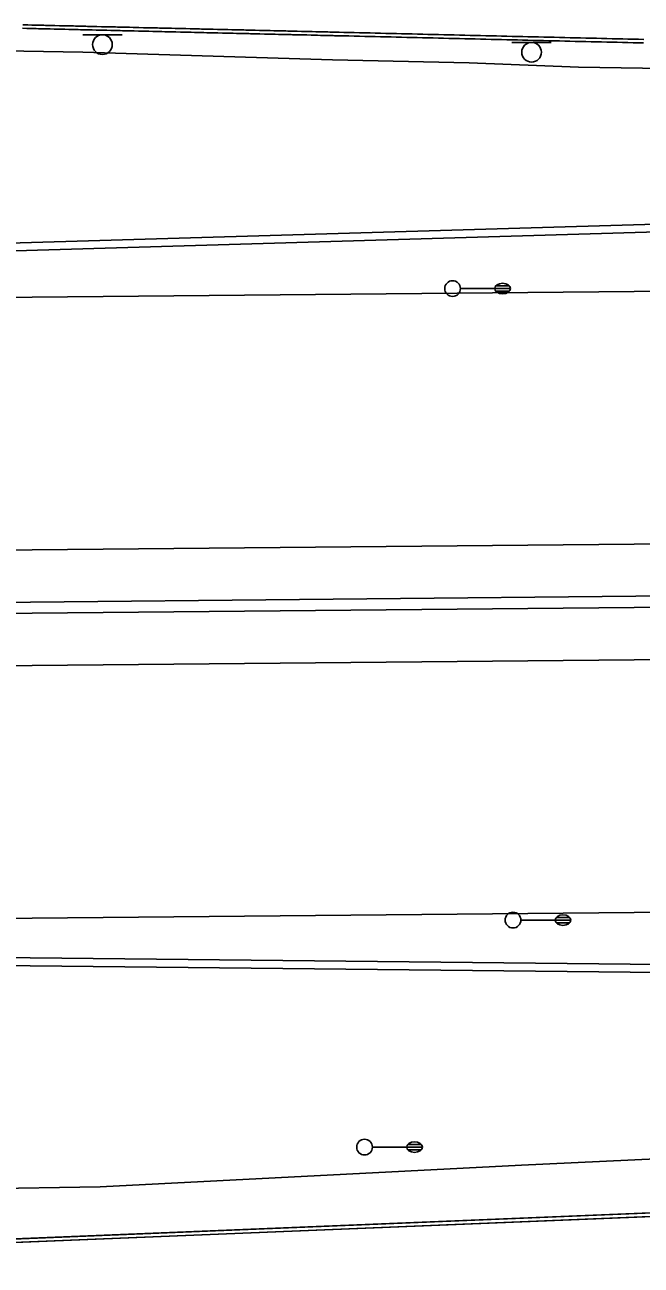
# Model space of a CAD drawing. Extents: x 2145380 to 2157287, y 139568 to 149130.
# Drawn here: x 2147565.6 to 2147682.7, y 142937.5 to 143173.2 of the extents above; entities that cross this region are included whole.
import ezdxf

# ---------------------------------------------------------------- set-up
doc = ezdxf.new("R2010")
doc.units = 0
for name, color, linetype in [('PR_PREVIOUSLY CONSTRUCTED', 7, 'Continuous'), ('TOPO_Curb Back', 7, 'Continuous'), ('TOPO_Guardrail', 7, 'Continuous'), ('TOPO_Light Pole', 7, 'Continuous'), ('TOPO_Sign', 7, 'Continuous')]:
    doc.layers.add(name, color=color, linetype=linetype)

# ---------------------------------------------------------------- blocks, each defined once
blk = doc.blocks.new('LP')
at = {"layer": 'TOPO_Light Pole'}
blk.add_line((3.81, 0), (20.32, 0), dxfattribs=at)
for points in [[(20.32, 0), (27.94, 0)], [(20.32, 0), (23.5, 0)], [(20.83, 1.27), (27.43, 1.27)], [(20.83, 1.27), (23.5, 1.27)], [(23.71, 1.27), (27.43, 1.27)], [(23.71, 0), (27.94, 0)], [(20.83, -1.27), (27.43, -1.27)], [(20.83, -1.27), (23.5, -1.27)], [(23.71, -1.27), (27.43, -1.27)]]:
    blk.add_lwpolyline(points, dxfattribs=at)
blk.add_circle((0, 0), 3.81, dxfattribs=at)
blk.add_ellipse((24.13, 0), major_axis=(3.81, 0), ratio=0.666667, dxfattribs=at)

msp = doc.modelspace()

# ---------------------------------------------------------------- linework, layer by layer
at = {"layer": 'PR_PREVIOUSLY CONSTRUCTED'}
for p, q in [((2146746.76, 143113.71), (2147732.05, 143123.05)), ((2146353.97, 143061.98), (2147732.51, 143075.05)), ((2147468.57, 143062.61), (2147732.6, 143065.11)), ((2147468.59, 143060.48), (2147732.62, 143062.99)), ((2146054.19, 143037.14), (2147732.71, 143053.05)), ((2146653.08, 142994.81), (2148008.49, 143007.66)), ((2148110.32, 142964.83), (2147458.3, 142938.16)), ((2148110.35, 142964.17), (2147458.32, 142937.5))]:
    msp.add_line(p, q, dxfattribs=at)
for points in [[(2147565.22, 143172.58), (2147566.04, 143172.56), (2147566.21, 143172.55), (2147566.92, 143172.54), (2147567.21, 143172.53), (2147567.81, 143172.52), (2147568.21, 143172.51), (2147568.69, 143172.5), (2147569.21, 143172.48), (2147569.58, 143172.47), (2147570.21, 143172.46), (2147570.46, 143172.45), (2147571.21, 143172.44), (2147571.35, 143172.43), (2147572.21, 143172.41), (2147572.23, 143172.41), (2147573.12, 143172.39), (2147573.21, 143172.39), (2147574, 143172.37), (2147574.21, 143172.37), (2147574.88, 143172.35), (2147575.21, 143172.34), (2147575.77, 143172.33), (2147576.21, 143172.32), (2147576.65, 143172.31), (2147577.21, 143172.3), (2147577.54, 143172.29), (2147578.21, 143172.27), (2147578.42, 143172.27), (2147579.21, 143172.25), (2147579.31, 143172.25), (2147580.19, 143172.22), (2147580.21, 143172.22), (2147581.08, 143172.2), (2147581.21, 143172.2), (2147581.96, 143172.18), (2147582.21, 143172.18), (2147582.85, 143172.16), (2147583.21, 143172.15), (2147583.73, 143172.14), (2147584.21, 143172.13), (2147584.62, 143172.12), (2147585.21, 143172.11), (2147585.5, 143172.1), (2147586.21, 143172.08), (2147586.39, 143172.08), (2147587.21, 143172.06), (2147587.27, 143172.06), (2147588.16, 143172.04), (2147588.21, 143172.04), (2147589.04, 143172.02), (2147589.21, 143172.01), (2147589.93, 143171.99), (2147590.21, 143171.99), (2147590.81, 143171.97), (2147591.21, 143171.96), (2147591.69, 143171.95), (2147592.21, 143171.94), (2147592.58, 143171.93), (2147593.21, 143171.92), (2147593.46, 143171.91), (2147594.21, 143171.89), (2147594.35, 143171.89), (2147595.21, 143171.87), (2147595.23, 143171.87), (2147596.12, 143171.85), (2147596.21, 143171.85), (2147597, 143171.83), (2147597.21, 143171.82), (2147597.89, 143171.81), (2147598.21, 143171.8), (2147598.77, 143171.79), (2147599.21, 143171.78), (2147599.66, 143171.77), (2147600.21, 143171.75), (2147600.54, 143171.74), (2147601.21, 143171.73), (2147601.43, 143171.72), (2147602.21, 143171.71), (2147602.31, 143171.7), (2147603.2, 143171.68), (2147603.21, 143171.68), (2147604.08, 143171.66), (2147604.21, 143171.66), (2147604.97, 143171.64), (2147605.21, 143171.64), (2147605.85, 143171.62), (2147606.2, 143171.61), (2147606.73, 143171.6), (2147607.2, 143171.59), (2147607.62, 143171.58), (2147608.2, 143171.57), (2147608.5, 143171.56), (2147609.2, 143171.54), (2147609.39, 143171.54), (2147610.2, 143171.52), (2147610.27, 143171.52), (2147611.16, 143171.49), (2147611.2, 143171.49), (2147612.04, 143171.47), (2147612.2, 143171.47), (2147612.93, 143171.45), (2147613.2, 143171.45), (2147613.81, 143171.43), (2147614.2, 143171.42), (2147614.7, 143171.41), (2147615.2, 143171.4), (2147615.58, 143171.39), (2147616.2, 143171.38), (2147616.47, 143171.37), (2147617.2, 143171.35), (2147617.35, 143171.35), (2147618.2, 143171.33), (2147618.24, 143171.33), (2147619.12, 143171.31), (2147619.2, 143171.31), (2147620.01, 143171.29), (2147620.2, 143171.28), (2147620.89, 143171.27), (2147621.2, 143171.26), (2147621.77, 143171.24), (2147622.2, 143171.23), (2147622.66, 143171.22), (2147623.2, 143171.21), (2147623.54, 143171.2), (2147624.2, 143171.19), (2147624.43, 143171.18), (2147625.2, 143171.16), (2147625.31, 143171.16), (2147626.2, 143171.14), (2147627.2, 143171.12), (2147628.2, 143171.09), (2147629.2, 143171.07), (2147630.2, 143171.05), (2147631.2, 143171.02), (2147632.2, 143171), (2147633.2, 143170.98), (2147634.2, 143170.95), (2147635.2, 143170.93), (2147636.2, 143170.9), (2147637.2, 143170.88), (2147638.19, 143170.86), (2147639.19, 143170.83), (2147640.19, 143170.81), (2147641.19, 143170.79), (2147642.19, 143170.76), (2147643.19, 143170.74), (2147644.19, 143170.72), (2147645.19, 143170.69), (2147646.19, 143170.67), (2147647.19, 143170.65), (2147648.19, 143170.62), (2147649.19, 143170.6), (2147650.19, 143170.58), (2147651.19, 143170.55), (2147652.19, 143170.53), (2147653.19, 143170.51), (2147654.19, 143170.48), (2147655.19, 143170.46), (2147656.19, 143170.43), (2147657.19, 143170.41), (2147658.19, 143170.39), (2147659.19, 143170.36), (2147660.19, 143170.34), (2147661.19, 143170.32), (2147662.19, 143170.29), (2147663.19, 143170.27), (2147664.19, 143170.25), (2147665.19, 143170.22), (2147666.19, 143170.2), (2147667.19, 143170.17), (2147668.19, 143170.15), (2147669.19, 143170.13), (2147670.19, 143170.1), (2147671.19, 143170.08), (2147672.19, 143170.06), (2147673.19, 143170.03), (2147674.19, 143170.01), (2147675.19, 143169.99), (2147676.19, 143169.96), (2147677.19, 143169.94), (2147678.18, 143169.92), (2147679.18, 143169.89), (2147680.18, 143169.87), (2147681.18, 143169.85), (2147682.18, 143169.82), (2147683.18, 143169.8)], [(2147565.23, 143173.24), (2147566.05, 143173.23), (2147566.23, 143173.22), (2147566.94, 143173.2), (2147567.23, 143173.2), (2147567.82, 143173.18), (2147568.23, 143173.17), (2147568.71, 143173.16), (2147569.23, 143173.15), (2147569.59, 143173.14), (2147570.23, 143173.13), (2147570.48, 143173.12), (2147571.23, 143173.1), (2147571.36, 143173.1), (2147572.23, 143173.08), (2147572.25, 143173.08), (2147573.13, 143173.06), (2147573.23, 143173.06), (2147574.02, 143173.04), (2147574.23, 143173.03), (2147574.9, 143173.02), (2147575.23, 143173.01), (2147575.79, 143173), (2147576.23, 143172.99), (2147576.67, 143172.98), (2147577.23, 143172.96), (2147577.55, 143172.95), (2147578.23, 143172.94), (2147578.44, 143172.93), (2147579.23, 143172.91), (2147579.32, 143172.91), (2147580.21, 143172.89), (2147580.23, 143172.89), (2147581.09, 143172.87), (2147581.23, 143172.87), (2147581.98, 143172.85), (2147582.23, 143172.85), (2147582.86, 143172.83), (2147583.23, 143172.82), (2147583.75, 143172.81), (2147584.23, 143172.8), (2147584.63, 143172.79), (2147585.23, 143172.77), (2147585.52, 143172.77), (2147586.23, 143172.75), (2147586.4, 143172.75), (2147587.22, 143172.73), (2147587.29, 143172.72), (2147588.17, 143172.7), (2147588.22, 143172.7), (2147589.06, 143172.68), (2147589.22, 143172.68), (2147589.94, 143172.66), (2147590.22, 143172.66), (2147590.83, 143172.64), (2147591.22, 143172.63), (2147591.71, 143172.62), (2147592.22, 143172.61), (2147592.6, 143172.6), (2147593.22, 143172.59), (2147593.48, 143172.58), (2147594.22, 143172.56), (2147594.37, 143172.56), (2147595.22, 143172.54), (2147595.25, 143172.54), (2147596.13, 143172.52), (2147596.22, 143172.52), (2147597.02, 143172.5), (2147597.22, 143172.49), (2147597.9, 143172.47), (2147598.22, 143172.47), (2147598.79, 143172.45), (2147599.22, 143172.44), (2147599.67, 143172.43), (2147600.22, 143172.42), (2147600.56, 143172.41), (2147601.22, 143172.4), (2147601.44, 143172.39), (2147602.22, 143172.37), (2147602.33, 143172.37), (2147603.21, 143172.35), (2147603.22, 143172.35), (2147604.1, 143172.33), (2147604.22, 143172.33), (2147604.98, 143172.31), (2147605.22, 143172.3), (2147605.87, 143172.29), (2147606.22, 143172.28), (2147606.75, 143172.27), (2147607.22, 143172.26), (2147607.63, 143172.25), (2147608.22, 143172.23), (2147608.52, 143172.22), (2147609.22, 143172.21), (2147609.4, 143172.2), (2147610.22, 143172.18), (2147610.29, 143172.18), (2147611.17, 143172.16), (2147611.22, 143172.16), (2147612.06, 143172.14), (2147612.22, 143172.14), (2147612.94, 143172.12), (2147613.22, 143172.11), (2147613.83, 143172.1), (2147614.22, 143172.09), (2147614.71, 143172.08), (2147615.22, 143172.07), (2147615.6, 143172.06), (2147616.22, 143172.04), (2147616.48, 143172.04), (2147617.22, 143172.02), (2147617.37, 143172.02), (2147618.22, 143172), (2147618.25, 143172), (2147619.14, 143171.97), (2147619.22, 143171.97), (2147620.02, 143171.95), (2147620.22, 143171.95), (2147620.91, 143171.93), (2147621.22, 143171.93), (2147621.79, 143171.91), (2147622.22, 143171.9), (2147622.68, 143171.89), (2147623.21, 143171.88), (2147623.56, 143171.87), (2147624.21, 143171.86), (2147624.44, 143171.85), (2147625.21, 143171.83), (2147625.33, 143171.83), (2147626.21, 143171.81), (2147627.21, 143171.79), (2147628.21, 143171.76), (2147629.21, 143171.74), (2147630.21, 143171.71), (2147631.21, 143171.69), (2147632.21, 143171.67), (2147633.21, 143171.64), (2147634.21, 143171.62), (2147635.21, 143171.6), (2147636.21, 143171.57), (2147637.21, 143171.55), (2147638.21, 143171.53), (2147639.21, 143171.5), (2147640.21, 143171.48), (2147641.21, 143171.45), (2147642.21, 143171.43), (2147643.21, 143171.41), (2147644.21, 143171.38), (2147645.21, 143171.36), (2147646.21, 143171.34), (2147647.21, 143171.31), (2147648.21, 143171.29), (2147649.21, 143171.27), (2147650.21, 143171.24), (2147651.21, 143171.22), (2147652.21, 143171.2), (2147653.21, 143171.17), (2147654.21, 143171.15), (2147655.21, 143171.12), (2147656.21, 143171.1), (2147657.21, 143171.08), (2147658.21, 143171.05), (2147659.21, 143171.03), (2147660.21, 143171.01), (2147661.21, 143170.98), (2147662.2, 143170.96), (2147663.2, 143170.94), (2147664.2, 143170.91), (2147665.2, 143170.89), (2147666.2, 143170.87), (2147667.2, 143170.84), (2147668.2, 143170.82), (2147669.2, 143170.8), (2147670.2, 143170.77), (2147671.2, 143170.75), (2147672.2, 143170.72), (2147673.2, 143170.7), (2147674.2, 143170.68), (2147675.2, 143170.65), (2147676.2, 143170.63), (2147677.2, 143170.61), (2147678.2, 143170.58), (2147679.2, 143170.56), (2147680.2, 143170.54), (2147681.2, 143170.51), (2147682.2, 143170.49), (2147683.2, 143170.47)], [(2146746.61, 143129.21), (2147125.89, 143132.8), (2147166.18, 143125.18), (2147422.32, 143127.61), (2147722.25, 143136.46), (2147731.92, 143136.55)], [(2146746.63, 143127.71), (2147125.75, 143131.3), (2147166.04, 143123.68), (2147422.35, 143126.11), (2147722.28, 143134.96), (2147731.94, 143135.05)], [(2148008.6, 142995.66), (2147788.63, 142993.58), (2147488.58, 142996.73), (2147268.56, 142994.65), (2146968.63, 142985.8), (2146955.12, 142985.68), (2146653.19, 142982.81)], [(2148008.62, 142994.16), (2147788.62, 142992.08), (2147488.58, 142995.23), (2147486.65, 142995.22)]]:
    msp.add_lwpolyline(points, dxfattribs=at)
at = {"layer": 'TOPO_Curb Back'}
for points in [[(2147458.3, 142938.17), (2148110.32, 142964.84)], [(2147458.32, 142937.5), (2148110.35, 142964.17)]]:
    msp.add_lwpolyline(points, dxfattribs=at)
at = {"layer": 'TOPO_Guardrail'}
for points in [[(2147396.72, 143169.74), (2147407.41, 143171.81), (2147424.51, 143171.24), (2147484.91, 143169.71), (2147550.4, 143168.46), (2147576.68, 143168.04)], [(2147999.03, 143159.2), (2147959.42, 143159.17), (2147885.03, 143160.66), (2147723.44, 143164.36), (2147670.79, 143165.22), (2147650.01, 143166.02), (2147624.05, 143166.57), (2147576.68, 143168.04)], [(2147556.66, 142952.03), (2147579.97, 142952.4), (2147659.95, 142956.51), (2147754.19, 142960.96), (2147837.91, 142964.2), (2147945.71, 142969.89), (2148041.69, 142974.62), (2148093.56, 142976.12)]]:
    msp.add_lwpolyline(points, dxfattribs=at)
at = {"layer": 'TOPO_Sign'}
for points in [[(2147576.63, 143171.35), (2147584.13, 143171.36)], [(2147580.38, 143171.35), (2147580.38, 143171.35)], [(2147578.52, 143169.48), (2147578.52, 143169.48)], [(2147582.25, 143169.48), (2147582.25, 143169.48)], [(2147658.14, 143169.9), (2147665.64, 143169.91)], [(2147660.03, 143168.04), (2147660.03, 143168.04)], [(2147661.89, 143169.9), (2147661.89, 143169.9)], [(2147663.76, 143168.04), (2147663.76, 143168.04)], [(2147580.38, 143167.62), (2147580.38, 143167.62)], [(2147661.89, 143166.17), (2147661.89, 143166.17)]]:
    msp.add_lwpolyline(points, dxfattribs=at)
for centre, start, end in [((2147580.38, 143169.48), 90, 180), ((2147580.38, 143169.48), 360, 90), ((2147580.38, 143169.48), 180, 270), ((2147580.38, 143169.48), 270, 0), ((2147661.89, 143168.04), 90, 180), ((2147661.89, 143168.04), 180, 270), ((2147661.89, 143168.04), 360, 90), ((2147661.89, 143168.04), 270, 0)]:
    msp.add_arc(centre, 1.87, start, end, dxfattribs=at)

# ---------------------------------------------------------------- block references
at = {"layer": 'TOPO_Light Pole', "xscale": 0.39370000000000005, "yscale": 0.3937000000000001}
for p in [(2147646.89, 143123.11), (2147658.36, 143003.09), (2147630.17, 142959.94)]:
    msp.add_blockref('LP', p, dxfattribs=at)

doc.saveas('drawing.dxf')
